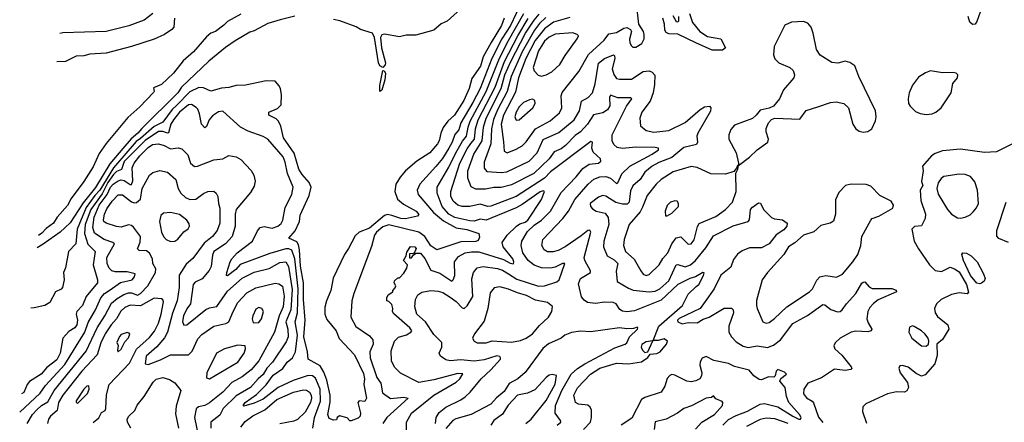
# Model space of a CAD drawing. Extents: x 1603745 to 1745082, y 385868 to 533966.
# Tile 533 of 646: x 1616127 to 1622708, y 507073 to 509764. Entities that reach past the tile are written whole.
import ezdxf

# ---------------------------------------------------------------- set-up
doc = ezdxf.new("R2010")
doc.units = 0

msp = doc.modelspace()

# ---------------------------------------------------------------- linework, layer by layer
at = {"layer": '0CON20XD'}
for points in [[(1619095.6, 509854.4), (1618985, 509754.3), (1618943.8, 509736.2), (1618894.4, 509695), (1618775, 509660.3), (1618710.5, 509659.5), (1618665, 509648.8), (1618565, 509668.3), (1618547.6, 509662.4), (1618539.4, 509645), (1618545.3, 509575), (1618571.3, 509475), (1618568.8, 509461.2), (1618555, 509443.8), (1618535, 509455.3), (1618525.5, 509475), (1618499.4, 509645), (1618485, 509672.9), (1618405, 509697.3), (1618375, 509716.3), (1618267, 509757), (1618225, 509765.8)], [(1619482.4, 509885), (1619407.1, 509725), (1619349.9, 509635), (1619282.9, 509505), (1619204, 509305), (1619155, 509209.8), (1619074.5, 509075), (1619062.3, 509027.7), (1619034.3, 508995.7), (1619017.5, 508945), (1618996.2, 508905), (1618952.8, 508837.2), (1618908.1, 508781.9), (1618800.4, 508665), (1618784.5, 508625), (1618790.5, 508595), (1618893.5, 508475), (1618960.7, 508420.7), (1619045, 508373), (1619115, 508362.1), (1619195.4, 508335.4), (1619199.7, 508310.3), (1619191.1, 508288.9), (1619175, 508282.3), (1619075, 508280.2), (1618915, 508226.2), (1618875, 508253.6), (1618834.6, 508314.6), (1618795, 508344.4), (1618595, 508394.1), (1618555, 508380.5), (1618511.7, 508345), (1618498.7, 508325), (1618479, 508249), (1618359.7, 507935), (1618347.7, 507885), (1618340.5, 507775), (1618373.7, 507713.7), (1618465, 507650.9), (1618487.7, 507625), (1618490, 507595), (1618466.8, 507545), (1618468.8, 507505), (1618513.9, 507373.9), (1618541.6, 507335), (1618551.3, 507271.3), (1618605, 507231.5), (1618695, 507240.8), (1618723.3, 507235), (1618581.3, 507105), (1618555, 507065.7)], [(1619385, 508874.6), (1619445, 508898.2), (1619485, 508922), (1619511.7, 508948.3), (1619574.5, 509035.5), (1619672.3, 509087.7), (1619735, 509140.6), (1619749.5, 509175), (1619746.2, 509255), (1619753.2, 509276.8), (1619865, 509417.8), (1619929.5, 509530.5), (1620033.6, 509626.4), (1620065, 509668.4), (1620115, 509679.4), (1620165, 509707.5), (1620185, 509711.5), (1620208.9, 509698.9), (1620216.7, 509685), (1620203.1, 509633.1), (1620205, 509610), (1620215, 509590), (1620225, 509580), (1620245, 509579.4), (1620285, 509604), (1620300.5, 509635), (1620301.1, 509665), (1620295.4, 509685.4), (1620265.7, 509735), (1620248.7, 509871.3)], [(1622556.9, 509845), (1622525, 509751.2), (1622512.5, 509735), (1622495, 509731.2), (1622477.3, 509747.3), (1622465.5, 509785.5)], [(1619365.2, 509775), (1619346.8, 509725), (1619277.8, 509612.2), (1619224.8, 509515), (1619206.1, 509453.9), (1619149.6, 509370.4), (1619131.9, 509305), (1619095, 509222.9), (1619032.9, 509125), (1618987.8, 509085), (1618957.5, 509042.5), (1618942, 509005), (1618931.2, 508955), (1618919.6, 508935), (1618868.2, 508875), (1618781.9, 508818.1), (1618706.6, 508753.4), (1618669, 508711), (1618642.1, 508665), (1618633.5, 508615), (1618652.5, 508565), (1618691.5, 508531.5), (1618777.5, 508485), (1618795, 508462.5), (1618785, 508452), (1618705, 508432.5), (1618675, 508435.3), (1618613.6, 508456.4), (1618585, 508461.6), (1618565, 508454.5), (1618465, 508370.6), (1618396.5, 508343.5), (1618369.8, 508320.2), (1618325.5, 508234.5), (1618297.7, 508195), (1618222.3, 508037.7), (1618207.5, 507955), (1618177.6, 507885), (1618167.4, 507842.6), (1618166.6, 507795), (1618180, 507760), (1618242.5, 507685), (1618262.4, 507632.4), (1618365, 507524), (1618425, 507400), (1618431.1, 507365), (1618428.1, 507325), (1618445.6, 507235), (1618435, 507213.3), (1618395, 507216.7), (1618387.5, 507205), (1618405.3, 507135.3), (1618401.6, 507115), (1618389.4, 507100.6), (1618342.5, 507082.5), (1618333.8, 507083.8), (1618315, 507102.5), (1618265, 507117.5), (1618250, 507105), (1618245, 507090), (1618225, 507087.5), (1618195, 507100), (1618186.7, 507125), (1618202.1, 507207.9), (1618202, 507255), (1618179.8, 507355), (1618159.2, 507409.2), (1618135, 507451.1), (1618054.3, 507495), (1618051.3, 507545), (1618025.2, 507645), (1618035.6, 507755), (1618024.7, 507895), (1618024.9, 508005), (1618005, 508115.8), (1617997.7, 508225), (1617990.3, 508260.3), (1617979.4, 508279.4), (1617925.6, 508305), (1617967.6, 508352.4), (1617996.2, 508415), (1618002, 508458), (1618061.4, 508588.6), (1618074.3, 508645), (1618062.9, 508675), (1618015, 508728.5), (1617991.8, 508765), (1617962.1, 508872.1), (1617889.3, 508975), (1617872.1, 509052.1), (1617856.1, 509086.1), (1617840.7, 509100.7), (1617792.5, 509125), (1617792.5, 509145), (1617850.5, 509169.5), (1617874.3, 509195.7), (1617877.1, 509265), (1617871.2, 509301.2), (1617862.3, 509322.3), (1617835, 509353.3), (1617775, 509354.3), (1617636.8, 509326.8), (1617575, 509323.5), (1617525, 509311.1), (1617475, 509306.9), (1617405, 509285.7), (1617355, 509308.7), (1617325, 509310.2), (1617265, 509281.6), (1617176.9, 509193.1), (1617146.9, 509163.1), (1617085, 509079.8), (1617025, 509050.4), (1616935, 508970.5), (1616905, 508951), (1616755, 508774.4), (1616663.9, 508625), (1616630.3, 508589.7), (1616571.4, 508508.6), (1616511.7, 508365), (1616502.3, 508265), (1616454.3, 508215), (1616434.2, 508105.8), (1616419.2, 508075), (1616424.4, 508025), (1616414.2, 507975), (1616405, 507962.5), (1616366, 507945), (1616328.4, 507875), (1616295, 507853.7), (1616225, 507838.4), (1616200.9, 507835.8)], [(1617965, 509786.9), (1617867, 509763), (1617785, 509737.6), (1617695, 509689.1), (1617665, 509680.1), (1617568, 509622), (1617501.9, 509578.1), (1617392.2, 509487.8), (1617207.6, 509312.4), (1617183.9, 509275), (1616942.6, 509037.4), (1616916.3, 509005), (1616872.4, 508967.6), (1616816.9, 508903.1), (1616729.9, 508800.1), (1616635, 508642.1), (1616551, 508539), (1616465, 508405.4), (1616397.3, 508345), (1616285, 508263.3), (1616243.8, 508239.9)], [(1617605, 509800.2), (1617515, 509751.2), (1617492.7, 509727.3), (1617435.1, 509684.9), (1617405, 509674.8), (1617375, 509650.5), (1617289.8, 509550.2), (1617220.9, 509489.1), (1617155, 509405.7), (1617075, 509331.8), (1617022.2, 509307.8), (1617026.4, 509286.4), (1617022.2, 509277.8), (1616929.2, 509180.8), (1616849.8, 509110.2), (1616704.5, 508935.5), (1616659.5, 508870.5), (1616618.7, 508781.3), (1616556.7, 508683.3), (1616471.8, 508568.2), (1616447.4, 508522.6), (1616378.5, 508445), (1616353.2, 508405), (1616305, 508368.4), (1616275, 508336.7), (1616252.4, 508321.3)], [(1617161.9, 509775), (1617156.7, 509715), (1617145, 509697.5), (1617094.6, 509665.4), (1617025, 509634.4), (1616875.3, 509584.7), (1616705, 509540), (1616595, 509534.3), (1616555, 509522.9), (1616505, 509520), (1616434.5, 509485.5), (1616374.9, 509481.5)], [(1617017.5, 509805), (1616959.5, 509760.5), (1616856.9, 509723.1), (1616705, 509684.1), (1616414.6, 509675.4), (1616395, 509672.2)], [(1618712.7, 506995), (1618713.1, 507075), (1618745, 507135.4), (1618895, 507255.6), (1619045, 507341.9), (1619069.3, 507365), (1619087.8, 507397.8), (1619055, 507399.2), (1618895, 507357.8), (1618795, 507339.6), (1618671.9, 507401.9), (1618631.6, 507441.6), (1618611.5, 507485), (1618609.2, 507550.8), (1618632.5, 507615), (1618658.6, 507641.4), (1618711.7, 507658.3), (1618740.8, 507675), (1618746.9, 507685), (1618734.7, 507705), (1618628.1, 507798.1), (1618618.8, 507815), (1618621.2, 507835), (1618615, 507860), (1618595, 507880), (1618580, 507885), (1618580, 507905), (1618590, 507925), (1618620, 507945), (1618620, 507955), (1618637, 507973), (1618640, 507985), (1618630, 508005), (1618631.7, 508018.3), (1618655, 508040), (1618665, 508040), (1618695, 508070), (1618715, 508102.5), (1618720, 508125), (1618692.5, 508155), (1618710, 508185), (1618715, 508210), (1618738.3, 508248.3), (1618767, 508247), (1618776.2, 508235), (1618768.3, 508211.7), (1618758.3, 508201.7), (1618731.7, 508198.3), (1618731.7, 508171.7), (1618745, 508172.5), (1618758.3, 508191.7), (1618776.4, 508203.6), (1618805, 508204.4), (1618835, 508168.1), (1618875, 508090.8), (1618935, 508070), (1619015, 508016.9), (1619025.3, 508024.7), (1619036.4, 508053.6), (1619033.3, 508146.7), (1619058.9, 508181.1), (1619105, 508206.5), (1619146.6, 508213.4), (1619195, 508211.9), (1619360.6, 508160.6), (1619405, 508137.4), (1619427.1, 508132.9), (1619429.6, 508145), (1619421.9, 508165), (1619358.4, 508245), (1619350.7, 508275), (1619386.2, 508325), (1619448.4, 508385), (1619470.5, 508399.5), (1619505, 508410.6), (1619522.9, 508425), (1619615, 508562.9), (1619633.8, 508615), (1619625, 508620.8), (1619605, 508613.3), (1619485, 508528.5), (1619445, 508507.5), (1619245, 508424.8), (1619205, 508431.7), (1619165, 508418.6), (1619135, 508418.7), (1619035, 508442.7), (1618994.2, 508465), (1618950.4, 508515), (1618917.4, 508605), (1618917.6, 508645), (1618995, 508778.2), (1619041.4, 508875), (1619086.8, 508953.2), (1619113.7, 508986.3), (1619124.3, 509045), (1619138.8, 509085), (1619244.9, 509285), (1619333.8, 509506.2), (1619394, 509626), (1619495.6, 509804.4)], [(1618906.7, 507065), (1618910, 507105), (1618931.3, 507138.7), (1618974.7, 507175.3), (1619076.2, 507223.8), (1619105, 507244.4), (1619138.1, 507275), (1619212.1, 507365), (1619276.2, 507423.8), (1619340, 507495), (1619341.5, 507505), (1619335, 507513.1), (1619315, 507517), (1619231.3, 507491.3), (1619165, 507482.7), (1619075, 507490.5), (1619005, 507483.5), (1618975, 507491.9), (1618938.8, 507515), (1618930.8, 507535), (1618949.6, 507575), (1618947.5, 507607.5), (1618895, 507660.5), (1618838.8, 507745), (1618782.3, 507795), (1618767.2, 507845), (1618772.3, 507895), (1618787.5, 507925), (1618815, 507943.6), (1618875, 507954.6), (1618925, 507950.9), (1618955, 507940.9), (1619005, 507910.3), (1619045, 507880.8), (1619085, 507837.7), (1619096.9, 507833.1), (1619117.9, 507852.1), (1619155.3, 507914.8), (1619148.5, 508031.5), (1619160.9, 508075), (1619184.3, 508105), (1619225, 508115.3), (1619320.8, 508100.8), (1619355, 508090.5), (1619395, 508066.2), (1619450.7, 508030.7), (1619595, 507982.8), (1619635, 507986.1), (1619717.1, 508012.9), (1619731.8, 508025), (1619770, 508135), (1619755, 508134.4), (1619705, 508109.8), (1619675, 508102.7), (1619615, 508106.7), (1619565, 508123.5), (1619525, 508154.7), (1619490.6, 508205), (1619478.4, 508255), (1619482.8, 508285), (1619520.8, 508349.2), (1619565, 508389.8), (1619615.2, 508424.8), (1619674.7, 508485), (1619745, 508608.2), (1619845.8, 508714.2), (1619889.8, 508770.2), (1619932.3, 508797.7), (1619995.7, 508804.3), (1620010.9, 508819.1), (1620008.1, 508835), (1619959.5, 508879.5), (1619951.1, 508905), (1619955.6, 508945.6), (1619945, 508949.2), (1619675, 508746.5), (1619634.7, 508705.3), (1619445, 508582.5), (1619275, 508517.1), (1619255, 508514.7), (1619205, 508532), (1619135, 508516.4), (1619085, 508516.4), (1619055, 508525.3), (1619025, 508551.5), (1619009.6, 508585), (1619009, 508615), (1619067.9, 508805), (1619118.3, 508901.7), (1619143.3, 508936.7), (1619166, 508965), (1619173.8, 509035), (1619192.1, 509095), (1619305, 509312.7), (1619368.3, 509485), (1619455.3, 509655), (1619525, 509773)], [(1620155, 508902.4), (1620120.8, 508910.8), (1620098.8, 508928.8), (1620086.2, 508955), (1620087.8, 508995), (1620183.2, 509186.8), (1620219.1, 509235), (1620212.5, 509242.5), (1620125, 509242.4), (1620075, 509258.6), (1620070, 509245), (1620071, 509189), (1620055, 509161.8), (1620025, 509141.6), (1619962.7, 509127.3), (1619922.9, 509065), (1619874.7, 509015), (1619839.8, 508990.2), (1619775, 508922.5), (1619745, 508902), (1619698.2, 508881.8), (1619664.7, 508835), (1619563.6, 508736.4), (1619415, 508661), (1619345, 508643.2), (1619295, 508641.6), (1619241.4, 508631.4), (1619175, 508630.4), (1619145, 508647.8), (1619121.2, 508705), (1619122.6, 508755), (1619162.8, 508865), (1619217.6, 508955), (1619227.7, 509045), (1619244.1, 509105), (1619345.9, 509304.1), (1619370.6, 509395), (1619410.6, 509485), (1619508.4, 509675), (1619565, 509761.4), (1619599.2, 509800.8)], [(1619642.5, 509777.5), (1619601.6, 509738.4), (1619567.8, 509695), (1619485, 509549.6), (1619411.8, 509385), (1619385.8, 509284.2), (1619319.4, 509160.6), (1619293.1, 509096.9), (1619279.6, 509035), (1619275.5, 508934.5), (1619231.7, 508811.7), (1619232.4, 508772.4), (1619250, 508750), (1619345, 508743.1), (1619381.9, 508748.1), (1619532, 508818), (1619584.8, 508875.2), (1619626.3, 508963.7), (1619730.6, 509009.4), (1619832.9, 509095), (1619869, 509155), (1619881.2, 509218.8), (1619925.6, 509245), (1619955, 509275.8), (1619973.8, 509335), (1619996.1, 509473.9), (1620035, 509504.7), (1620095, 509529.4), (1620103.3, 509523.3), (1620103.8, 509503.8), (1620085.8, 509435), (1620097.4, 509397.4), (1620115, 509371.1), (1620135, 509366.2), (1620215, 509366.9), (1620295, 509416.9), (1620335, 509421.1), (1620355, 509413.1), (1620372.7, 509392.7), (1620370.4, 509330.4), (1620360.8, 509275), (1620340.3, 509219.7), (1620286.2, 509145), (1620272.3, 509105), (1620275.6, 509055), (1620313.4, 509023.4), (1620365, 509011.8), (1620465, 509023.4), (1620575, 509077.9), (1620675, 509162.9), (1620705, 509180.8), (1620736.7, 509185), (1620745.5, 509175.5), (1620745, 509152.5), (1620660, 509005), (1620652.9, 508985), (1620656, 508945), (1620650.2, 508929.8), (1620565, 508909.2), (1620486.1, 508843.9), (1620399.8, 508810.2), (1620355, 508784.7), (1620305.4, 508745), (1620274.8, 508695.2), (1620225, 508652.7), (1620209.7, 508620.3), (1620201.4, 508545), (1620187.8, 508532.2), (1620155, 508530.6), (1620112, 508542), (1620045, 508585.4), (1620025, 508588.8), (1619995, 508578.8), (1619940.9, 508535), (1619942.3, 508515), (1619955, 508498.9), (1619978.8, 508485), (1620040.2, 508470.2), (1620061.1, 508441.1), (1620064.2, 508395), (1620030.9, 508285), (1620029.1, 508245), (1620052.7, 508185), (1620099.3, 508159.3), (1620124.1, 508135), (1620113.9, 508083.9), (1620120, 508015), (1620195, 507969.1), (1620226.7, 507956.7), (1620335, 507944.8), (1620375, 507949.4), (1620404.7, 507965), (1620465, 508017.9), (1620515, 508125.4), (1620525, 508128.8), (1620575, 508113.3), (1620610.4, 508125)], [(1619805, 509778), (1619695, 509746.9), (1619635, 509703.7), (1619572.6, 509625), (1619508.9, 509505), (1619459.9, 509375), (1619441.4, 509278.6), (1619359.7, 509125), (1619345.9, 509065), (1619361.2, 508948.8), (1619365.4, 508885.4), (1619385, 508874.6)], [(1620604.7, 509805), (1620624.7, 509745), (1620672.2, 509685), (1620725, 509651.8), (1620812, 509635), (1620844.3, 509575), (1620825, 509559.5), (1620755, 509560.3), (1620645, 509608.4), (1620525, 509667.4), (1620465, 509670.4), (1620447.9, 509677.9), (1620439.4, 509695), (1620436.9, 509735), (1620424.7, 509775)], [(1620491.2, 509791.2), (1620515, 509752.9), (1620525, 509749.5), (1620533.1, 509756.9), (1620533.4, 509785)], [(1620315, 508054), (1620335, 508061.5), (1620400.8, 508125), (1620425, 508168.8), (1620459.3, 508205), (1620484.7, 508265), (1620514, 508306), (1620545, 508312.7), (1620594.7, 508264.7), (1620615.6, 508265), (1620635, 508292.5), (1620658.1, 508381.9), (1620668.4, 508401.6), (1620780.5, 508449.5), (1620844.4, 508495.6), (1620891.8, 508545), (1620915.4, 508615), (1620912.5, 508737.5), (1620927.5, 508765), (1620930, 508790), (1621005, 508844.2), (1621055, 508894), (1621127.5, 508945), (1621132.5, 508965), (1621116.2, 509015), (1621116.4, 509036.4), (1621131.2, 509075), (1621152.3, 509097.7), (1621175, 509106.7), (1621341.7, 509098.3), (1621383.9, 509156.1), (1621460.7, 509180.7), (1621545, 509210), (1621583.9, 509216.1), (1621635, 509203.3), (1621665.9, 509175.9), (1621694.3, 509065), (1621714.5, 509034.5), (1621738.3, 509018.3), (1621765, 509012), (1621795, 509016.2), (1621821.2, 509035), (1621847.7, 509087.7), (1621851.4, 509115), (1621846, 509155), (1621735.7, 509385), (1621708.1, 509455), (1621675, 509478.1), (1621645, 509485.8), (1621595, 509473.8), (1621555, 509478.8), (1621476.1, 509526.1), (1621452, 509565), (1621430, 509675), (1621416.4, 509715), (1621395, 509740.6), (1621365, 509752.2), (1621285, 509747.1), (1621241.7, 509728.3), (1621170, 509585), (1621165, 509530), (1621173.4, 509503.4), (1621201.2, 509475), (1621275, 509443.8), (1621296.7, 509425), (1621306.2, 509395), (1621300, 509375), (1621231.2, 509295), (1621204.1, 509235.9), (1621165, 509186.7), (1621135, 509173.3), (1621075, 509160), (1621050, 509125), (1621025.7, 509104.3), (1620905, 509058), (1620879.1, 509030.9), (1620867.1, 508995), (1620867.5, 508965), (1620915.8, 508875), (1620930, 508805), (1620930, 508790), (1620925, 508790), (1620918.3, 508771.7), (1620900, 508750), (1620845, 508730.8), (1620745.5, 508734.5), (1620655, 508776.7), (1620615, 508783.3), (1620495, 508746.5), (1620415, 508696.1), (1620380.8, 508665), (1620321.3, 508588.7), (1620289.1, 508510.9), (1620275, 508480), (1620200.7, 508395), (1620167.2, 508295), (1620163.6, 508255), (1620176.9, 508215), (1620234.7, 508164.7), (1620277.3, 508085), (1620295, 508062.7), (1620315, 508054)], [(1619615, 509386.9), (1619645, 509394.4), (1619683.5, 509416.5), (1619737.1, 509465), (1619772.7, 509525), (1619854, 509635), (1619861.2, 509655), (1619853.8, 509665), (1619825, 509677.1), (1619705, 509668.2), (1619665, 509648.1), (1619635, 509620.3), (1619594.4, 509555), (1619559.3, 509445), (1619565, 509422.5), (1619592.6, 509392.6), (1619615, 509386.9)], [(1618535, 509284), (1618534.4, 509325), (1618555, 509424), (1618565, 509420.8), (1618571.2, 509405), (1618568.1, 509361.9), (1618547.6, 509292.4), (1618535, 509284)], [(1622185, 509129.4), (1622225, 509134.4), (1622250, 509145), (1622285.8, 509175), (1622351.9, 509275), (1622362.7, 509337.3), (1622393.8, 509375), (1622396.2, 509395), (1622385, 509406.2), (1622365, 509412), (1622295, 509408.1), (1622215, 509423.1), (1622180.7, 509409.3), (1622135, 509380), (1622093.1, 509326.9), (1622070.6, 509275), (1622064.3, 509235), (1622067.5, 509205), (1622079.2, 509185), (1622115, 509150), (1622145, 509136.9), (1622185, 509129.4)], [(1618086.2, 507035), (1618096.9, 507105), (1618138.4, 507215), (1618136.3, 507295), (1618105, 507368.2), (1618085, 507384.7), (1618055, 507386.8), (1617955, 507352.5), (1617855, 507306.8), (1617755, 507228.8), (1617695, 507202.1), (1617625, 507180.8), (1617620.8, 507185), (1617634.6, 507205), (1617710.5, 507259.5), (1617775, 507323.4), (1617821.8, 507388.2), (1617886, 507434), (1617914.3, 507475.7), (1617949.7, 507505), (1617971, 507545), (1617983.1, 507655), (1617968.2, 507745), (1617984, 507805), (1617988.7, 507965), (1617965.7, 508165.7), (1617945, 508223.6), (1617925, 508233.6), (1617905, 508231.7), (1617799.2, 508200.8), (1617601, 508129), (1617571.8, 508095), (1617515, 508052.5), (1617510, 508055), (1617510.9, 508075), (1617535, 508146), (1617544.5, 508165), (1617580.7, 508205), (1617682.7, 508285), (1617717.3, 508352.7), (1617735, 508374.5), (1617761.8, 508381.8), (1617815, 508371.1), (1617852, 508385), (1617875, 508402.5), (1617885.3, 508425), (1617901.1, 508508.9), (1617945.3, 508594.7), (1617954.6, 508645), (1617916.5, 508736.5), (1617902.1, 508812.1), (1617887.5, 508847.5), (1617785, 508965.4), (1617755, 508983.3), (1617655, 509018.5), (1617602.2, 509045), (1617485, 509151.8), (1617455, 509149.3), (1617415, 509121.8), (1617394.6, 509095.4), (1617375, 509049.4), (1617365, 509042.3), (1617343, 509065), (1617328, 509135), (1617318.7, 509165), (1617307.8, 509177.8), (1617275, 509196.1), (1617255, 509195.2), (1617195, 509145.6), (1617155.5, 509095), (1617138.4, 509065), (1617121.5, 509008.5), (1617115, 509004.8), (1617085, 509017), (1617055, 509017), (1616965, 508957.3), (1616825, 508816.2), (1616807.4, 508762.6), (1616775, 508748.9), (1616755, 508728.7), (1616716.6, 508675), (1616679.1, 508600.9), (1616602.9, 508495), (1616564.9, 508395), (1616561, 508335), (1616582.9, 508262.9), (1616632.1, 508215), (1616618.6, 508125), (1616646.9, 508025), (1616646.4, 508006.4), (1616570.7, 507915), (1616546.1, 507855), (1616509.2, 507815), (1616505.3, 507795), (1616513.1, 507755), (1616510, 507725), (1616495, 507704.1), (1616455, 507680.9), (1616415.4, 507635), (1616397.8, 507535), (1616375, 507490.5), (1616309.8, 507440.2), (1616270.9, 507395), (1616193.3, 507346.7), (1616177.1, 507325), (1616155, 507273.2), (1616140.2, 507263.6)], [(1619445, 509092.5), (1619465, 509094.4), (1619555.6, 509175), (1619572, 509205), (1619570, 509225), (1619555, 509232), (1619535, 509228.6), (1619495, 509211.2), (1619465, 509182.7), (1619445, 509145.7), (1619437.3, 509115), (1619445, 509092.5)], [(1616127.3, 507141.7), (1616265, 507269.1), (1616300.9, 507319.1), (1616429.4, 507460.6), (1616561.6, 507675), (1616585, 507740), (1616633.9, 507825), (1616669.2, 507905), (1616695, 507934), (1616731.2, 507958.8), (1616801.2, 508008.8), (1616879.4, 508025), (1616895.4, 508045), (1616898.1, 508065), (1616845, 508079.8), (1616765, 508078.1), (1616743.5, 508085), (1616725, 508102.5), (1616711.1, 508135), (1616709.4, 508175), (1616761.9, 508265), (1616750, 508275), (1616691.5, 508295), (1616627.3, 508337.3), (1616615.7, 508375.7), (1616625.9, 508445), (1616658.2, 508525), (1616711.3, 508595), (1616735, 508644.7), (1616751.3, 508665), (1616785, 508687.3), (1616805, 508693.1), (1616825, 508689.6), (1616865, 508662.5), (1616875, 508663.5), (1616883.6, 508686.4), (1616879.3, 508775), (1616892.9, 508805), (1616931, 508855), (1616985, 508908.9), (1617015, 508928.9), (1617054.1, 508934.1), (1617092.4, 508922.4), (1617135, 508900.4), (1617186.6, 508906.6), (1617210, 508900), (1617251.1, 508861.1), (1617268.5, 508805), (1617295, 508782.2), (1617315, 508784.4), (1617425, 508828.2), (1617485, 508833.1), (1617525, 508855.6), (1617575, 508847.5), (1617605, 508829.2), (1617675, 508756.2), (1617692.5, 508725), (1617700.8, 508685), (1617695, 508652.5), (1617670.7, 508609.3), (1617573.3, 508495), (1617566.6, 508465), (1617566.7, 508385), (1617546.5, 508315), (1617502.1, 508265), (1617425.7, 508214.3), (1617415, 508190), (1617406.1, 508115), (1617393.1, 508086.9), (1617347.7, 508032.3), (1617300.5, 508009.5), (1617287.3, 507995), (1617268, 507865), (1617245, 507832.5), (1617221.6, 507785), (1617216.4, 507746.4), (1617225, 507723.3), (1617244, 507725), (1617371.9, 507828.1), (1617395, 507839.3), (1617445, 507847.7), (1617515, 507949.7), (1617613.2, 508036.8), (1617695, 508076.2), (1617795, 508100.7), (1617865, 508141.1), (1617905, 508145.8), (1617924.2, 508114.2), (1617948.5, 507961.5), (1617939.6, 507825), (1617905.4, 507745), (1617920.3, 507695), (1617920.7, 507645), (1617909.1, 507610.9), (1617816.4, 507475), (1617778.1, 507435), (1617755, 507393.9), (1617720.3, 507365), (1617668.8, 507305), (1617575, 507251.4), (1617488.1, 507165), (1617465, 507120.9), (1617403.8, 507075), (1617404.7, 507035)], [(1619895.8, 507025), (1619941.1, 507075), (1619948.2, 507105), (1619948.6, 507155), (1619940.8, 507175), (1619925, 507188.6), (1619862.5, 507195), (1619841.4, 507205), (1619831.2, 507255), (1619855, 507304.5), (1619941.5, 507395), (1620005, 507435.8), (1620115, 507469.6), (1620195, 507464.7), (1620282.6, 507477.4), (1620325, 507506.7), (1620340.6, 507529.4), (1620385.9, 507534.1), (1620407.5, 507545), (1620450, 507595), (1620455.8, 507615), (1620435, 507630.6), (1620395, 507620), (1620360.7, 507620.7), (1620398.8, 507715), (1620557.3, 507855), (1620595, 507930.4), (1620649.1, 507980.9), (1620665.2, 507995), (1620697.3, 508055), (1620702.5, 508072.5), (1620693.8, 508075), (1620644.5, 508045.5), (1620605, 508034), (1620525, 507993.5), (1620415, 507890.6), (1620235, 507817.7), (1620185, 507811.2), (1620155.7, 507815.7), (1620137, 507827), (1620113.1, 507865), (1620093.5, 507873.5), (1620035.7, 507875.7), (1619975, 507866.6), (1619922.5, 507875), (1619899.2, 507889.2), (1619882.2, 507912.3), (1619861.9, 507998.1), (1619874.4, 508035), (1619941.1, 508075), (1619941.5, 508085), (1619903.2, 508155), (1619900.3, 508175), (1619944.5, 508345), (1619937.5, 508357.5), (1619925, 508356), (1619879.8, 508320.2), (1619772.9, 508245), (1619725, 508220.6), (1619691.7, 508211.7), (1619655, 508212.1), (1619631.9, 508225), (1619616.9, 508255), (1619623.3, 508295), (1619756.5, 508435), (1619794.7, 508485), (1619837.9, 508562.1), (1619926.1, 508663.9), (1619965, 508698), (1620005, 508714.2), (1620045, 508716.4), (1620074.8, 508704.8), (1620115, 508670), (1620125, 508673.1), (1620150.7, 508735), (1620204.3, 508785.7), (1620354.6, 508865), (1620395.7, 508895), (1620396.2, 508905), (1620375, 508908.9), (1620245, 508911.9), (1620155, 508902.4)], [(1622775, 508941.2), (1622655, 508881.9), (1622575, 508876.5), (1622415, 508897.8), (1622295, 508886.9), (1622245, 508870.8), (1622221.2, 508855), (1622161.2, 508785), (1622164.2, 508755), (1622153.3, 508683.3), (1622162.5, 508655), (1622144.2, 508625.8), (1622150, 508555), (1622181.2, 508465), (1622178.8, 508435), (1622153, 508387), (1622108.3, 508381.7), (1622090, 508365), (1622106.2, 508285), (1622135, 508233.3), (1622208, 508125), (1622245, 508088), (1622288.7, 508081.3), (1622345, 508111.2), (1622375, 508100), (1622405, 508079.6), (1622454.1, 507995), (1622467.8, 507942.2), (1622458.8, 507931.2), (1622405, 507939.1), (1622355, 507928.5), (1622285.4, 507894.6), (1622254.6, 507865.4), (1622241.4, 507835), (1622244.4, 507805), (1622260.9, 507780.9), (1622330, 507725), (1622336.4, 507696.4), (1622295, 507626.7), (1622257.5, 507595), (1622259.5, 507520.5), (1622243.3, 507465), (1622178.3, 507391.7), (1622155, 507382), (1622119.1, 507399.1), (1622065, 507441.4), (1622026.4, 507453.6), (1622009.3, 507450.7), (1622003.3, 507435), (1622012.5, 507405), (1622060.3, 507340.3), (1622066.9, 507305), (1622056.2, 507283.8), (1622040, 507275), (1621986, 507276), (1621927.2, 507262.8), (1621782.4, 507197.6), (1621762.1, 507177.9), (1621759.2, 507145), (1621787, 507067)], [(1616178.1, 507065), (1616213.9, 507125), (1616242.5, 507157.5), (1616272.5, 507185), (1616315, 507211.1), (1616357.5, 507285), (1616571.9, 507548.1), (1616644.8, 507705), (1616695.9, 507784.1), (1616740.4, 507869.6), (1616778.2, 507901.8), (1616822.2, 507927.8), (1616855, 507938.4), (1616875, 507938.4), (1616915, 507923.5), (1616935.6, 507934.4), (1616983.2, 507985), (1617035.4, 508075), (1617038.1, 508098.1), (1617016.9, 508135), (1617013.8, 508165), (1616994.7, 508204.7), (1616975, 508218.8), (1616925, 508222.5), (1616915, 508232.5), (1616932.1, 508277.9), (1616934, 508315), (1616887.5, 508377.5), (1616875, 508387.6), (1616855, 508392.1), (1616805, 508378.1), (1616775, 508381.6), (1616704.3, 508405), (1616690.4, 508415), (1616687.1, 508427.1), (1616693.6, 508465), (1616710.6, 508499.4), (1616745, 508551.9), (1616785, 508592.9), (1616815, 508593.5), (1616875, 508545.7), (1616895, 508539), (1616908, 508542), (1616935.2, 508564.8), (1616946.7, 508635), (1616995.5, 508725), (1617017.1, 508742.9), (1617063.1, 508756.9), (1617115, 508744.6), (1617171.5, 508695), (1617185.4, 508635), (1617204.6, 508605), (1617235.5, 508575), (1617265, 508561.4), (1617305.5, 508564.5), (1617355, 508603.2), (1617385, 508616.2), (1617425, 508617.5), (1617440, 508605), (1617451.7, 508581.7), (1617455.6, 508535.6), (1617465.4, 508505.4), (1617464.2, 508405), (1617446, 508355), (1617415.4, 508315), (1617359.3, 508270.7), (1617285, 508167.5), (1617239.9, 508130.1), (1617193.3, 508056.7), (1617194.1, 507974.1), (1617179.6, 507885), (1617148.2, 507801.8), (1617114.3, 507675), (1617095, 507638.9), (1617043.1, 507576.9), (1616973.4, 507515), (1616965, 507463.3), (1616985, 507459.6), (1617068.8, 507491.2), (1617134.6, 507524.6), (1617255, 507523.5), (1617280.9, 507549.1), (1617318.8, 507631.2), (1617345, 507659.6), (1617425, 507715.9), (1617505.6, 507734.4), (1617525.5, 507744.5), (1617553.3, 507815), (1617585.6, 507874.4), (1617645, 507938), (1617705, 507972.1), (1617835, 508003.2), (1617859.6, 507999.6), (1617882.6, 507982.6), (1617895.4, 507915.4), (1617888.5, 507845), (1617861.5, 507785), (1617829.7, 507675), (1617726.2, 507485), (1617674.1, 507425), (1617615, 507376.4), (1617545, 507339.7), (1617483.9, 507275), (1617395, 507203.8), (1617365, 507186.7), (1617322.4, 507177.6), (1617306.9, 507163.1), (1617295.8, 507105), (1617324, 506965)], [(1622415, 508437.3), (1622445, 508443.4), (1622479.1, 508460.9), (1622500.3, 508479.7), (1622522.7, 508507.3), (1622535.3, 508534.7), (1622528.9, 508625), (1622509.7, 508679.7), (1622482.5, 508715), (1622445, 508730), (1622405, 508732.3), (1622304.2, 508715), (1622285, 508702.5), (1622265, 508674), (1622257.2, 508635), (1622265, 508598.6), (1622328.2, 508495), (1622353.6, 508465), (1622395, 508440.7), (1622415, 508437.3)], [(1621115, 507736.9), (1621135, 507741.1), (1621172.1, 507767.9), (1621254.4, 507845), (1621405, 507945.4), (1621425, 507965.5), (1621455, 508022.2), (1621475.6, 508045), (1621514.7, 508055.3), (1621585, 508042.7), (1621626.7, 508063.3), (1621696.2, 508145), (1621729.6, 508195), (1621749.3, 508255), (1621755, 508316.2), (1621815, 508424.2), (1621825.4, 508434.6), (1621868.9, 508451.1), (1621963.3, 508505), (1621966.7, 508525), (1621951.2, 508551.2), (1621875, 508589.2), (1621815, 508651.1), (1621785, 508662.3), (1621685, 508664.6), (1621645.8, 508655), (1621600.9, 508609.1), (1621580.2, 508559.8), (1621578.8, 508465), (1621565, 508418.1), (1621544, 508405), (1621482.1, 508387.9), (1621435, 508345.3), (1621365.6, 508325), (1621307, 508273), (1621265.7, 508245), (1621233.3, 508195), (1621124.8, 508075.2), (1621088.2, 508025), (1621051.5, 507888.5), (1621051.2, 507855), (1621055, 507833.8), (1621094.3, 507745), (1621115, 507736.9)], [(1620455, 508452.5), (1620485, 508471.2), (1620531.2, 508515), (1620531.2, 508535), (1620520.5, 508550.5), (1620505, 508553.8), (1620476.4, 508543.6), (1620455, 508522.5), (1620441.2, 508485), (1620443.8, 508453.8), (1620455, 508452.5)], [(1620610.4, 508125), (1620642.8, 508155), (1620711.7, 508238.3), (1620765, 508319.6), (1620894.4, 508385.6), (1620995.8, 508415), (1621004.6, 508425.4), (1621012.1, 508495), (1621025, 508512.2), (1621065, 508540), (1621077.7, 508537.7), (1621097.1, 508495), (1621152.1, 508442.1), (1621172.4, 508432.4), (1621225, 508425.6), (1621255.6, 508405), (1621254.5, 508385), (1621235, 508360.4), (1621183.8, 508326.2), (1621135, 508266.9), (1621085, 508239.2), (1621005, 508240), (1620955, 508218.8), (1620925, 508197.8), (1620898.7, 508161.3), (1620879, 508111), (1620813.5, 508056.5), (1620768, 507965), (1620708.2, 507881.8), (1620675, 507833.8), (1620535, 507766.4), (1620524.1, 507755), (1620525.5, 507745), (1620555, 507732.2), (1620595, 507741), (1620655, 507738.2), (1620695, 507762.5), (1620735, 507775.4), (1620835, 507835.6), (1620885, 507836), (1620895.6, 507825), (1620897.1, 507805), (1620865.5, 507715), (1620866.9, 507675), (1620884.3, 507645), (1620915, 507610.6), (1620962.7, 507582.7), (1620995, 507573.1), (1621055, 507583.8), (1621125, 507573.5), (1621165, 507590), (1621211.3, 507625), (1621295.2, 507734.8), (1621391.8, 507788.2), (1621495, 507860.4), (1621508, 507858), (1621548.3, 507828.3), (1621592.2, 507812.2), (1621611.2, 507815), (1621625, 507824.5), (1621652.9, 507865), (1621715.6, 507934.4), (1621755, 508002.9), (1621765, 508010.8), (1621775, 508012), (1621805, 507978.6), (1621825, 507968.5), (1621955, 507968.1), (1621985, 507956.7), (1621986.7, 507945), (1621865, 507890.9), (1621832.2, 507867.8), (1621808.7, 507841.3), (1621795.3, 507815), (1621789.7, 507765), (1621797.3, 507737.3), (1621821.9, 507695), (1621818, 507685), (1621795, 507678.5), (1621715, 507682.7), (1621685, 507676.8), (1621611.1, 507635), (1621576.5, 507605), (1621568.1, 507585), (1621575.6, 507565), (1621622.5, 507522.5), (1621683.1, 507445), (1621687.5, 507435), (1621682.9, 507427.1), (1621645, 507419.7), (1621572.2, 507427.7), (1621485, 507369.6), (1621395, 507335.6), (1621368.8, 507295), (1621365, 507263.3), (1621385, 507237.8), (1621424.3, 507215), (1621433.1, 507203.1), (1621465, 507108.9), (1621495, 507073.1)], [(1622735, 508276), (1622671.2, 508301.2), (1622657.7, 508317.7), (1622657.5, 508355), (1622719.2, 508545)], [(1617135, 508282.8), (1617165, 508284), (1617185, 508297.1), (1617224.6, 508345.4), (1617253.4, 508366.6), (1617262.9, 508385), (1617259.7, 508399.7), (1617244.2, 508425), (1617195, 508461.1), (1617135, 508474.5), (1617088.5, 508471.5), (1617070.6, 508455), (1617062.2, 508415), (1617074.6, 508345), (1617089.1, 508315), (1617106.9, 508295), (1617135, 508282.8)], [(1622545, 507998.8), (1622525, 508003.1), (1622482, 508055), (1622434.5, 508155), (1622423.8, 508195), (1622430, 508205), (1622455, 508203.3), (1622485, 508186.2), (1622526, 508145), (1622569.2, 508065), (1622578.8, 508035), (1622572.3, 508017.7), (1622555, 508003.8), (1622545, 507998.8)], [(1619184, 507604), (1619245, 507604.6), (1619285, 507617.7), (1619415, 507608.8), (1619475, 507619.6), (1619512.9, 507635), (1619554.6, 507665), (1619600.1, 507719.9), (1619662.2, 507775), (1619684.4, 507815), (1619688.3, 507848.3), (1619653.7, 507873.7), (1619575, 507888.9), (1619515, 507921.2), (1619455, 507938.1), (1619395, 507963.8), (1619335, 507977.7), (1619298.8, 507971.2), (1619272.3, 507937.7), (1619256.8, 507835), (1619231.5, 507748.5), (1619167.1, 507665), (1619154, 507635), (1619163.8, 507615), (1619184, 507604)], [(1616617.8, 507072.2), (1616657.3, 507102.7), (1616675, 507138.8), (1616697.7, 507152.3), (1616703.8, 507165), (1616706.4, 507256.4), (1616724.6, 507325), (1616860.8, 507469.2), (1616907.2, 507562.8), (1616995, 507640), (1617027.9, 507682.1), (1617053.9, 507735), (1617072.8, 507795), (1617089.3, 507879.3), (1617085, 507892), (1617075, 507898.9), (1617025, 507902.1), (1616935, 507852.8), (1616865, 507855.2), (1616829.1, 507840.9), (1616803.4, 507816.6), (1616774.3, 507765), (1616737.8, 507725), (1616698.4, 507665), (1616670.6, 507605), (1616646.1, 507525), (1616542, 507415), (1616415, 507255.8), (1616387.7, 507205), (1616376.7, 507153.3), (1616332.2, 507115), (1616319.1, 507095), (1616312.7, 507065)], [(1617688, 507738), (1617725, 507741.4), (1617744.3, 507765), (1617755.6, 507815), (1617746, 507835), (1617725, 507840), (1617705, 507830), (1617684.4, 507785), (1617681.4, 507765), (1617688, 507738)], [(1616785, 507543.3), (1616805, 507562), (1616828.9, 507611.1), (1616855, 507638.8), (1616863.3, 507663.3), (1616859.5, 507669.5), (1616845, 507673.3), (1616825, 507668), (1616805, 507659.2), (1616795, 507646.2), (1616777.5, 507607.5), (1616786.2, 507586.2), (1616780, 507555), (1616785, 507543.3)], [(1619720, 507055), (1619744, 507075), (1619742.5, 507085), (1619705.8, 507135), (1619708.1, 507185), (1619750.4, 507285), (1619813.9, 507395), (1619855, 507432.3), (1619903.5, 507465), (1620105, 507571.4), (1620173.9, 507596.1), (1620184.3, 507605), (1620202.5, 507645), (1620255.7, 507695), (1620258.8, 507705), (1620255, 507710), (1620228.7, 507701.3), (1620185, 507699.2), (1620135, 507704.2), (1619945, 507677.1), (1619875, 507682.9), (1619815, 507674.2), (1619770, 507655), (1619746.7, 507635), (1619661.6, 507598.4), (1619622.5, 507567.5), (1619504.8, 507405.2), (1619456.5, 507363.5), (1619398, 507332), (1619365, 507280), (1619313.7, 507236.3), (1619275, 507193.8), (1619144.7, 507125.3), (1619042.4, 507097.6), (1619022.9, 507085), (1618975, 507031.4)], [(1622185, 507581.2), (1622200, 507595), (1622203.8, 507615), (1622198, 507635), (1622177.1, 507665), (1622155, 507685.7), (1622105, 507714), (1622092.9, 507717.1), (1622075, 507710), (1622068.8, 507675), (1622088.8, 507635), (1622153.3, 507585), (1622185, 507581.2)], [(1620305, 507540), (1620325, 507543.3), (1620358.3, 507618.3), (1620315, 507612.1), (1620285, 507594.3), (1620280, 507575), (1620289.5, 507555), (1620305, 507540)], [(1617395, 507364), (1617585, 507475.5), (1617626.4, 507535), (1617636.9, 507565), (1617634, 507584), (1617585, 507588.9), (1617496.4, 507563.6), (1617441.9, 507535), (1617378, 507405), (1617375, 507370), (1617395, 507364)], [(1620826.1, 507055), (1620865, 507092.1), (1620915, 507119.4), (1620992.1, 507147.9), (1621075, 507194), (1621105, 507199.5), (1621195, 507176.2), (1621295, 507114.1), (1621335, 507094.8), (1621345.8, 507095), (1621349.1, 507105), (1621339.6, 507125), (1621268.6, 507205), (1621251.6, 507245), (1621242.9, 507305), (1621208.3, 507348.3), (1621213, 507367), (1621252.5, 507395), (1621237.8, 507407.8), (1621195, 507426.4), (1621183.9, 507416.1), (1621176.8, 507383.2), (1621166.5, 507375), (1621131.7, 507378.3), (1621085, 507357.6), (1621068.5, 507358.5), (1621032.5, 507385), (1621001.7, 507421.7), (1620905, 507447.4), (1620865, 507466.1), (1620766.6, 507486.6), (1620715, 507512.9), (1620687.8, 507502.2), (1620675, 507476.7), (1620673.2, 507455), (1620686.2, 507405), (1620684.4, 507385), (1620672, 507365), (1620645, 507350), (1620615, 507342.9), (1620585, 507347.8), (1620505, 507388.9), (1620485, 507391.9), (1620472.8, 507387.2), (1620455, 507366.2), (1620439.4, 507315), (1620414.2, 507275.8), (1620305, 507238.2), (1620283.8, 507225), (1620219.2, 507100.8), (1620146, 507054)], [(1616870, 507035), (1616848.8, 507075), (1616846, 507095), (1616856.2, 507115), (1616897.2, 507152.8), (1616912.7, 507187.3), (1616958.2, 507245), (1617019, 507341), (1617039, 507361), (1617083, 507373), (1617129.5, 507359.5), (1617165, 507338.1), (1617204.3, 507285), (1617172.1, 507182.1), (1617169.1, 507129.1), (1617188.8, 507035)], [(1619510.7, 507065), (1619544.6, 507095), (1619645, 507220), (1619705, 507329.4), (1619715.6, 507385.6), (1619685, 507392.5), (1619665, 507387.5), (1619645, 507373.3), (1619569.3, 507290.7), (1619521.4, 507268.6), (1619454.6, 507255), (1619391.4, 507188.6), (1619355, 507128.7), (1619295.4, 507084.6), (1619275, 507054.7)], [(1616515, 507202.1), (1616581.5, 507265), (1616591.5, 507295), (1616588.3, 507318.3), (1616575, 507314.3), (1616556.7, 507295), (1616505, 507217.1), (1616504.4, 507205), (1616515, 507202.1)], [(1617605, 507040.9), (1617635, 507079.6), (1617685, 507116.2), (1617765, 507156), (1617845.5, 507225), (1617957.1, 507275), (1618025, 507290.3), (1618045, 507287.8), (1618063.8, 507275), (1618074.7, 507255), (1618077.2, 507235), (1618071.1, 507205), (1618035, 507142.1), (1617985, 507093.1), (1617959.6, 507080.4), (1617866, 507064)], [(1620643.3, 507026.7), (1620686, 507074), (1620770.8, 507125), (1620823.3, 507185), (1620827.5, 507205), (1620823, 507213), (1620779.3, 507229.3), (1620765, 507250), (1620749.7, 507240.3), (1620715, 507233.8), (1620616.4, 507183.6), (1620565, 507166.7), (1620523.5, 507135), (1620447.8, 507095), (1620375, 507077.5), (1620367.1, 507025)], [(1621262.7, 507065), (1621175, 507097.5), (1621115, 507101.2), (1621075, 507091.2), (1620985.5, 507045)]]:
    msp.add_lwpolyline(points, dxfattribs=at)

doc.saveas('drawing.dxf')
